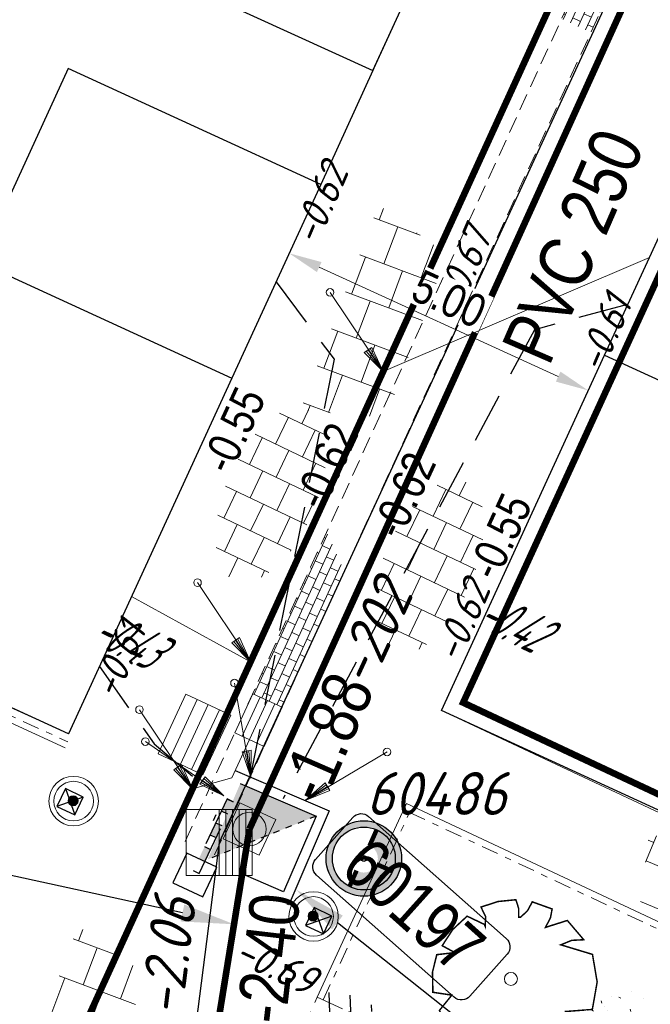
# Model space of a CAD drawing. Header units: metres. Extents: x 111546 to 149831, y 498798 to 507863.
# Tile 699 of 1056: x 112092 to 112102, y 501538 to 501553. Entities that reach past the tile are written whole.
import ezdxf
from ezdxf import colors
from ezdxf.entities.mleader import LeaderData, LeaderLine
from ezdxf.enums import TextEntityAlignment as Align
from ezdxf.math import Vec2, Vec3

# ---------------------------------------------------------------- set-up
doc = ezdxf.new("R2010")
doc.units = ezdxf.units.M
for name, pattern in [('ACAD_ISO11W100', [33, 12, -3, 12, -3, 0, -3]), ('DASHDOT', [25.4, 12.7, -6.35, 0, -6.35]), ('DASHED', [19.05, 12.7, -6.35]), ('HIDDENX2', [19.05, 12.7, -6.35]), ('JIS_02_0.7', [1.35, 0.75, -0.6]), ('RI-HWA', [7.4, 5, -2.4]), ('RI-VWA_HUISAANSLUITING', [6.1, 2.5, -1.8, 0, -1.8])]:
    doc.linetypes.add(name, pattern=pattern)
for name, color, linetype in [('0-bs-hoogte dorpel', 130, 'Continuous'), ('0-hoogte mv-bestaand', 253, 'Continuous'), ('0-hoogte mv-nieuw', 2, 'Continuous'), ('0-werkgrens', 210, 'FENCELINE1'), ('1-ontgraven teelaarde tbv aanbrengen cunet', 252, 'DASHED'), ('2-bs-Streng overstort  bobtot', 253, 'Continuous'), ('2-nw- bob-DWA', 20, 'Continuous'), ('2-nw-bob-HWA', 160, 'Continuous'), ('2-nw-diameter DWA', 20, 'Continuous'), ('2-nw-DWA inspectieput nr', 2, 'Continuous'), ('2-nw-inspectieput-OVS', 3, 'RI-VWA_HUISAANSLUITING'), ('2-nw-streng-DWA PVC', 131, 'DASHED'), ('2-nw-streng-HWA', 160, 'RI-HWA'), ('2-nw-tekst riool', 7, 'Continuous'), ('2-vw-DWA Put inspectie nummer', 54, 'Continuous'), ('2-vw-DWA-streng-PVC250-excl grondwerk', 41, 'RI-HWA-V'), ('2-vw-HWA-streng-PVC200-excl grondwerk', 41, 'RI-HWA-V'), ('2-vw-Put Overstort', 252, 'Continuous'), ('2-vw-Streng gemengd  bobtot', 54, 'Continuous'), ('3-nw-object-kunststof paal', 3, 'Continuous'), ('3-nw-object-uitneembare paal', 3, 'JIS_02_0.7'), ('3-vw-HV-304010-Opbreken tegels-opp', 150, 'AI-KADASTRAAL'), ('3-vw-object', 3, 'JIS_02_0.7'), ('6-OVL-nw-lichtmast D+E', 150, 'Continuous'), ('6-OVL-nw-lichtmast nr', 2, 'Continuous'), ('B01_HOOFDGEBOUW', 1, 'Continuous'), ('B07_TUSSENMUUR', 1, 'Continuous'), ('Q26_BOOM', 252, 'Continuous'), ('V03_KNTTEGELPAD', 252, 'Continuous')]:
    doc.layers.add(name, color=color, linetype=linetype)
for name, color, linetype, lineweight in [('0-kadastrale percelen', 253, 'AI-KADASTRAAL', 9), ('2-nw-inlaat-dwa 125', 10, 'Continuous', 15), ('2-nw-inlaat-hwa 125', 160, 'Continuous', 15), ('2-YY-huisaansluiting DWA 125mm', 10, 'HIDDENX2', 30), ('2-YY-kolkleiding HWA 125mm', 150, 'Continuous', 15), ('3-nw-arcering-molgoot', 7, 'Continuous', 5), ('3-nw-arcering-trottoir', 2, 'Continuous', 15), ('3-nw-band-ob 10x20', 7, 'Continuous', 13), ('3-nw-band-ob 10x20-achterkant', 7, 'DASHDOT', 13), ('3-nw-band-ob-12x25 achterkant band', 40, 'ACAD_ISO11W100', 13), ('3-nw-kolk-stratkolk', 7, 'Continuous', 13), ('3-nw-maatvoering', 181, 'Continuous', 15), ('3-nw-materiaalscheiding-', 7, 'DASHED', 13), ('3-nw-putrand-bestrating-dwa', 30, 'Continuous', 13), ('3-vw-kolk-straatkolk', 50, 'Continuous', 13), ('3-vw-object-betonnen paal', 13, 'Continuous', 13), ('3-vw-verharding', 3, 'Continuous', 15), ('4-nw-gazon', 7, 'Continuous', 5)]:
    doc.layers.add(name, color=color, linetype=linetype, lineweight=lineweight)
doc.layers.add('3-nw-menggranulaat', color=7, linetype='Continuous', lineweight=13, true_color=0xebebeb)
doc.styles.get("Standard").update_dxf_attribs({"font": 'isocp-ie.shx'})
doc.styles.add('veysel', font='isocp-ie.shx', dxfattribs={"height": 0.1})
doc.styles.add('Zaanstad', font='ARIALN.TTF')
doc.styles.add('Zaanstad 1-200 1.8mm', font='ARIALN.TTF', dxfattribs={"height": 0.36})
doc.styles.add('Zaanstad 1-200 2.0mm', font='ARIALN.TTF', dxfattribs={"height": 0.4})
doc.styles.add('Zaanstad 1-500 1.8mm', font='ARIALN.TTF', dxfattribs={"height": 0.9})
doc.styles.add('Zaanstad 1-500 2.0mm', font='ARIALN.TTF', dxfattribs={"height": 1})
doc.linetypes.add('AI-KADASTRAAL', pattern='A,5.5,-2,["K",Standard,S=1.8,R=0,X=0,Y=-0.9],-2,5.5,-2,[5,NLCS.SHX,S=0.75,R=0,X=0,Y=0],-2', length=19)
doc.linetypes.add('FENCELINE1', pattern='A,6.35,-2.54,[133,ltypeshp.shx,S=2.54,R=0,X=-2.54,Y=0],-2.54,25.4', length=36.83)
doc.linetypes.add('RI-HWA-V', pattern='A,2.5,[24,NLCS.SHX,S=1,R=0,X=0,Y=0],2.5,-1.8', length=6.8)
doc.dimstyles.new('1-250', dxfattribs={"dimscale": 0.25, "dimtxt": 2, "dimasz": 2, "dimexe": 1, "dimexo": 1, "dimgap": 0.5, "dimtad": 1, "dimzin": 0, "dimdsep": 46, "dimtxsty": 'Zaanstad', "dimcen": 0, "dimclrd": 256, "dimclre": 256, "dimclrt": 256, "dimadec": 0, "dimazin": 0, "dimtfac": 1, "dimtofl": 0, "dimtmove": 0, "dimatfit": 3, "dimfxl": 1, "dimtfill": 1, "dimtolj": 1, "dimtzin": 0, "dimlwd": -1, "dimlwe": -1, "dimarcsym": 0})
pattern_1 = [(294.51638, (112010.33835, 501946.37295), (-0.2375469, -0.6359021), [0.4, -0.56]), (294.51638, (112010.27896, 501946.21397), (-0.2375469, -0.6359021), [0.16, -0.8]), (294.51638, (112010.49732, 501946.31356), (-0.2375469, -0.6359021), [0.16, -0.8])]

# ---------------------------------------------------------------- blocks, each defined once
blk = doc.blocks.new('Q26')
at = {"linetype": 'Continuous', "lineweight": 20, "const_width": 0.0225}
blk.add_lwpolyline([(0.757, 0.516), (1.237, 0.371), (1.308, -0.046), (1.235, -0.463), (0.83, -0.494), (1.061, -0.711), (0.757, -1.022), (0.565, -0.971), (0.395, -0.867), (0.404, -1.032), (0.49, -1.198), (0.163, -1.271), (-0.015, -1.136), (-0.097, -0.929), (-0.141, -1.084), (-0.112, -1.255), (-0.489, -1.131), (-0.532, -0.774), (-0.668, -0.854), (-0.707, -0.996), (-0.927, -0.766), (-1.083, -0.479), (-0.894, -0.246), (-1.181, -0.203), (-1.187, 0.104), (-1.122, 0.367), (-0.847, 0.398), (-1.04, 0.503), (-0.879, 0.749), (-0.663, 0.95), (-0.402, 0.826), (-0.388, 0.795), (-0.382, 0.942), (-0.452, 1.088), (-0.194, 1.172), (0.076, 1.199), (0.118, 1.07), (0.119, 0.935), (0.148, 0.935), (0.252, 1.031), (0.325, 1.167), (0.626, 1.059), (0.6, 0.925), (0.525, 0.78), (0.856, 0.885), (1.105, 0.593), (0.924, 0.584)], close=True, dxfattribs=at)
at = {"linetype": 'Continuous', "lineweight": 20}
blk.add_circle((0.001, -0.001), 0.0983, dxfattribs=at)
blk = doc.blocks.new('PUTVOP')
at = {"layer": '2-vw-Put Overstort', "linetype": 'Continuous', "lineweight": 0, "flags": 128}
blk.add_lwpolyline([(0, 0), (0, 0.5), (-0.5, 0.5), (-0.5, -0.5), (0.5, -0.5), (0.5, 0.5), (0, 0.5), (0.1, 0.5), (0.1, -0.5), (0.2, -0.5), (0.2, 0.5), (0.3, 0.5), (0.3, -0.5), (0.4, -0.5), (0.4, 0.5), (0.5, 0.5), (0.5, -0.5), (0, -0.5), (0, 0)], dxfattribs=at)
at = {"layer": '2-vw-Put Overstort', "linetype": 'Continuous', "lineweight": 0}
blk.add_point((0, 0), dxfattribs=at)
blk = doc.blocks.new('*D339')
at = {"layer": '3-nw-maatvoering', "ltscale": 0.01, "transparency": 16777216}
for p, q in [((112096.159, 501549.128), (112096.098, 501548.995)), ((112096.657, 501549.014), (112100.277, 501547.354)), ((112100.688, 501547.051), (112100.627, 501546.918))]:
    blk.add_line(p, q, dxfattribs=at)
for points in [[(112096.692, 501549.089), (112096.622, 501548.938), (112096.202, 501549.222)], [(112100.312, 501547.43), (112100.242, 501547.278), (112100.731, 501547.145)]]:
    blk.add_solid(points, dxfattribs=at)
at = {"layer": 'Defpoints', "color": 0, "ltscale": 0.01, "transparency": 16777216}
for p in [(112096.263, 501549.355), (112100.792, 501547.278), (112100.731, 501547.145)]:
    blk.add_point(p, dxfattribs=at)
at = {"layer": '3-nw-maatvoering', "ltscale": 0.01, "transparency": 16777216, "insert": (112098.625, 501548.529), "char_height": 0.5, "attachment_point": 5, "rotation": 335.3675, "style": 'Zaanstad', "bg_fill": 3, "box_fill_scale": 1.1, "bg_fill_color": 9, "bg_fill_true_color": 13158600, "bg_fill_transparency": 0}
blk.add_mtext('\\A1;5.00', dxfattribs=at)
blk = doc.blocks.new('tgls')
at = {"linetype": 'Continuous'}
for p, q in [((-1.018, -0.663), (-1.018, 0.575)), ((-0.418, -0.668), (-0.418, 0.573)), ((0.182, -0.673), (0.182, 0.57)), ((0.782, -0.678), (0.782, 0.568)), ((-1.018, 0.329), (-1.552, 0.329)), ((0.182, 0.329), (-0.418, 0.329)), ((1.218, 0.329), (0.782, 0.329)), ((-1.618, 0.029), (-1.635, 0.029)), ((-1.618, -0.658), (-1.618, 0.09)), ((-0.418, 0.029), (-1.018, 0.029)), ((0.782, 0.029), (0.182, 0.029)), ((-1.018, -0.271), (-1.618, -0.271)), ((0.182, -0.271), (-0.418, -0.271)), ((1.382, -0.271), (0.782, -0.271)), ((1.382, -0.682), (1.382, -0.248)), ((-1.618, -0.571), (-1.803, -0.571)), ((-0.418, -0.571), (-1.018, -0.571)), ((0.782, -0.571), (0.182, -0.571)), ((1.473, -0.571), (1.382, -0.571))]:
    blk.add_line(p, q, dxfattribs=at)
blk = doc.blocks.new('straatkolk_M')
at = {"linetype": 'Continuous'}
for p, q in [((-0.404, 0.475), (-0.569, -0.255)), ((0.569, 0.255), (-0.404, 0.475)), ((0.569, 0.255), (0.404, -0.475)), ((0.404, -0.475), (-0.569, -0.255))]:
    blk.add_line(p, q, dxfattribs=at)
blk = doc.blocks.new('Bestaande straatkolk')
for points in [[(-0.499, 0.559), (0.499, 0.559)], [(-0.499, 0.374), (0.499, 0.374)], [(-0.499, 0.189), (0.499, 0.189)]]:
    blk.add_lwpolyline(points)
at = {"rotation": 12.74062106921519}
blk.add_blockref('straatkolk_M', (0, 0.374), dxfattribs=at)
blk = doc.blocks.new('3-neerklapbare paal')
for points in [[(0.05, -0.5), (-0.05, -0.5), (-0.05, -0.7), (0.05, -0.7)], [(0.05, -0.9), (-0.05, -0.9), (-0.05, -1.1), (0.05, -1.1)], [(0.05, -1.3), (-0.05, -1.3), (-0.05, -1.5), (0.05, -1.5)]]:
    blk.add_hatch(color=256).paths.add_polyline_path(points)
blk.add_lwpolyline([(-0.25, -0.5), (0.25, -0.5), (0.25, 0), (-0.25, 0)], close=True)
for points in [[(-0.05, -0.3), (-0.05, -1.5), (0.05, -1.5), (0.05, -0.3)], [(0.05, -0.3), (-0.05, -0.3)], [(0.053, -0.7), (-0.05, -0.7)], [(0.053, -0.9), (-0.05, -0.9)], [(0.053, -1.1), (-0.05, -1.1)], [(0.053, -1.1), (-0.05, -1.1)], [(0.053, -1.3), (-0.05, -1.3)], [(0.053, -1.5), (-0.05, -1.5)]]:
    blk.add_lwpolyline(points)
blk = doc.blocks.new('2-inlaat')
for p, q in [((-1.728, 2.693), (0, 0)), ((0, 0), (-0.357, 0.822))]:
    blk.add_line(p, q)
blk.add_lwpolyline([(-0.357, 0.822), (-0.618, 0.653), (0, 0), (-0.424, 0.781), (-0.552, 0.694), (0, 0), (-0.491, 0.739)])
blk.add_circle((-1.728, 2.693), 0.128)
blk = doc.blocks.new('2-inspectieput 100x100')
at = {"ltscale": 0.02}
h = blk.add_hatch(color=256, dxfattribs=at)
h.dxf.hatch_style = 1
h.paths.add_polyline_path([(0.5, 0.5), (-0.5, 0.5), (-0.5, -0.5)])
at = {"flags": 128}
for points in [[(-0.62, 0.62), (0.62, 0.62), (0.62, -0.62), (-0.62, -0.62)], [(-0.5, 0.5), (0.5, 0.5), (0.5, -0.5), (-0.5, -0.5)]]:
    blk.add_lwpolyline(points, close=True, dxfattribs=at)
at = {"ltscale": 0.02}
blk.add_lwpolyline([(0.5, 0.5), (-0.5, -0.5)], dxfattribs=at)
blk = doc.blocks.new('6-OVL-LM 3.5m fietspad')
at = {"linetype": 'ByBlock', "lineweight": -2}
h = blk.add_hatch(color=0, dxfattribs=at)
h.paths.add_polyline_path([(0, 0.42, 1), (0, -0.42, 1)])
h.paths.add_polyline_path([(0, -0.35, -1), (0, 0.35, -1)], flags=16)
h.paths.add_polyline_path([(0, -0.032, -1), (0, 0.032, -1)], flags=0)
h = blk.add_hatch(color=0, dxfattribs=at)
h.dxf.hatch_style = 1
h.paths.add_polyline_path([(0, 0.156, -0.031603), (0.02, 0.155), (0.02, 0.349, 0.014031), (0, 0.35, 0.414214), (-0.35, 0), (-0.156, 0, -0.414214)])
h.paths.add_polyline_path([(0, -0.35), (0, -0.156, -0.414214), (-0.156, 0), (-0.35, 0, 0.414214)])
at = {"color": 0, "linetype": 'ByBlock', "lineweight": -2, "const_width": 0.05}
for points in [[(0.02, 0.349), (0.02, 0.155)], [(-0.156, 0), (-0.35, 0)], [(0, -0.156), (0, -0.35)]]:
    blk.add_lwpolyline(points, dxfattribs=at)
at = {"color": 0, "linetype": 'ByBlock', "lineweight": -2}
for radius in [0.42, 0.35, 0.0315]:
    blk.add_circle((0, 0), radius, dxfattribs=at)
at = {"ltscale": 2.5, "style": 'Zaanstad 1-200 2.0mm', "flags": 1}
blk.add_attdef('STRAAT', (1.192, -1.016), '', height=0.4, dxfattribs=at)
at = {"layer": '6-OVL-nw-lichtmast nr', "ltscale": 0.05, "style": 'Zaanstad'}
blk.add_attdef('MAST', (1.228, 0.306), '', height=0.4, dxfattribs=at)
blk = doc.blocks.new('3-PAAL KUNSTSTOF')
for p, q in [((-0.3, 0.225), (0.2, -0.275)), ((0.2, 0.225), (-0.3, -0.275))]:
    blk.add_line(p, q)
at = {"flags": 128}
blk.add_lwpolyline([(-0.3, -0.275), (0.2, -0.275), (0.2, 0.225), (-0.3, 0.225)], close=True, dxfattribs=at)
blk = doc.blocks.new('putrand')
blk.add_lwpolyline([(-0.3, -0.3), (0.3, -0.3), (0.3, 0.3), (-0.3, 0.3)], close=True)
blk.add_circle((0, 0), 0.253)
blk = doc.blocks.new('3-betonnen paaltje')
at = {"ltscale": 0.3}
h = blk.add_hatch(color=256, dxfattribs=at)
edge = h.paths.add_edge_path()
edge.add_arc((0.0022, 0.0055), 0.05, 0, 360)
for centre, radius in [((0, 0), 0.25), ((0, 0), 0.2), ((0.0022, 0.0055), 0.05)]:
    blk.add_circle(centre, radius, dxfattribs=at)

msp = doc.modelspace()

# ---------------------------------------------------------------- hatches: boundary and pattern name
at = {"layer": '3-nw-arcering-molgoot', "ltscale": 0.01}
h = msp.add_hatch(dxfattribs=at)
h.set_pattern_fill('AVH-BSS_KEIFORMAAT_HALFST', color=256, scale=1.2, angle=90, pattern_type=2)
h.set_pattern_definition([(335.40523, (112111.90461, 501583.457), (0.16700946, 0.0621276), [0.126, -0.126]), (65.40523, (112111.90461, 501583.457), (-0.11456853, 0.05244093), [])])
h.paths.add_polyline_path([(112100.3307, 501552.7739), (112100.7743, 501552.5696), (112101.7151, 501554.6251), (112101.449, 501555.2211)])
h = msp.add_hatch(dxfattribs=at)
h.set_pattern_fill('AVH-BSS_KEIFORMAAT_HALFST', color=256, scale=1.2, angle=90, pattern_type=2)
h.set_pattern_definition([(335.40523, (112107.22502, 501573.23342), (0.16700946, 0.0621276), [0.126, -0.126]), (65.40523, (112107.22502, 501573.23342), (-0.11456853, 0.05244093), [])])
h.paths.add_polyline_path([(112095.6511, 501542.5503), (112096.0947, 501542.346), (112097.0355, 501544.4015), (112096.7694, 501544.9975)])
at = {"layer": '3-nw-arcering-trottoir'}
h = msp.add_hatch(dxfattribs=at)
h.set_pattern_fill('AVH-TEGEL_300X300_HALFST', color=256, scale=1.5, angle=404.48263, style=0, pattern_type=2)
h.set_pattern_definition([(64.50611248, (-284941.2196, 818953.96537), (-0.00940535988, 0.50302737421), [0.45, -0.45]), (154.50611248, (-284941.2196, 818953.96537), (-0.19368666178, -0.40618404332), [])])
edge = h.paths.add_edge_path()
edge.add_ellipse((112098.3125, 501544.4701), major_axis=(0.5517, 1.2939), ratio=0.488545, start_angle=0, end_angle=360)
at = {"layer": '3-nw-menggranulaat', "ltscale": 0.02}
h = msp.add_hatch(color=256, dxfattribs=at)
h.dxf.hatch_style = 1
edge = h.paths.add_edge_path()
edge.add_arc((112001.698, 501254.9293), 191.0978, 65.157628, 68.54918, ccw=False)
edge.add_arc((112051.5937, 501362.7078), 72.3301, 58.728744, 65.15638, ccw=False)
edge.add_arc((112051.9885, 501363.7727), 71.2153, 53.128423, 58.555518, ccw=False)
edge.add_arc((112109.7502, 501439.076), 23.7066, 230.65127, 256.57782)
edge.add_line((112104.2473, 501416.0169), (112103.2894, 501419.9684))
edge.add_arc((112112.977, 501444.7965), 26.6512, 237.88147, 248.68499, ccw=False)
edge.add_arc((112164.7613, 501522.5479), 120.0615, 234.033446, 236.678612, ccw=False)
edge.add_arc((112059.1446, 501375.1409), 61.2836, 55.054594, 58.728773)
edge.add_arc((112051.5933, 501362.7072), 75.8308, 58.728773, 65.156409)
edge.add_arc((112001.698, 501254.9293), 194.5978, 65.157628, 68.549965)
edge.add_arc((110702.9936, 497927.1044), 3766.8587, 68.6746807, 68.8977944)
edge.add_arc((112177.1944, 501730.1081), 311.9351, 242.796586, 247.770921, ccw=False)
edge.add_arc((112034.708, 501452.9589), 0.305, 164.6922, 247.8295, ccw=False)
edge.add_line((112034.4139, 501453.0394), (112034.5326, 501453.2655))
edge.add_line((112034.5326, 501453.2655), (112031.5168, 501454.8335))
edge.add_line((112031.5168, 501454.8335), (112031.0519, 501453.9907))
edge.add_arc((112030.7892, 501454.1356), 0.3, 231.13017, 331.11964, ccw=False)
edge.add_line((112030.6009, 501453.902), (112028.9217, 501455.2555))
edge.add_arc((112008.6918, 501427.6832), 34.1977, 53.73245, 61.20333)
edge.add_arc((112196.9704, 501771.6456), 357.9235, 232.750083, 241.314196, ccw=False)
edge.add_arc((111980.5292, 501486.9543), 0.3, 141.9463, 226.27403, ccw=False)
edge.add_line((111980.293, 501487.1392), (111980.4168, 501487.2974))
edge.add_line((111980.4168, 501487.2974), (111977.7245, 501489.3714))
edge.add_line((111977.7245, 501489.3714), (111977.5962, 501489.2129))
edge.add_arc((111977.3591, 501489.3967), 0.3, 231.9463, 322.22415, ccw=False)
edge.add_arc((112183.8463, 501755.0102), 336.7335, 231.040572, 232.138425, ccw=False)
edge.add_arc((112182.5932, 501757.506), 337.8959, 220.566267, 231.471905, ccw=False)
edge.add_line((111925.9091, 501537.7631), (111924.814, 501538.9138))
edge.add_line((111924.814, 501538.9138), (111924.2688, 501539.4794))
edge.add_line((111924.2688, 501539.4794), (111923.5727, 501540.1514))
edge.add_line((111923.5727, 501540.1514), (111923.062, 501540.6079))
edge.add_line((111923.062, 501540.6079), (111921.6684, 501541.8303))
edge.add_line((111921.6684, 501541.8303), (111920.9772, 501542.4758))
edge.add_line((111920.9772, 501542.4758), (111919.1418, 501544.1465))
edge.add_line((111919.1418, 501544.1465), (111913.4894, 501549.4428))
edge.add_line((111913.4894, 501549.4428), (111910.022, 501552.7518))
edge.add_arc((111923.8992, 501567.7123), 20.4057, 215.1917, 227.15117, ccw=False)
edge.add_line((111907.2231, 501555.9522), (111906.5301, 501556.9348))
edge.add_line((111906.5301, 501556.9348), (111901.6864, 501564.2844))
edge.add_arc((111902.3519, 501564.7283), 0.8, 131.72399, 213.70598, ccw=False)
edge.add_line((111901.8195, 501565.3254), (111902.7886, 501566.1896))
edge.add_line((111902.7886, 501566.1896), (111900.5994, 501568.6589))
edge.add_line((111900.5994, 501568.6589), (111900.1549, 501568.2625))
edge.add_arc((111899.6225, 501568.8596), 0.8, 216.71707, 311.72399, ccw=False)
edge.add_line((111898.9812, 501568.3813), (111897.54, 501570.3136))
edge.add_arc((111772.2737, 501477.014), 156.1937, 36.679082, 48.164313)
edge.add_line((111876.4543, 501593.3878), (111874.8319, 501591.4998))
edge.add_arc((111771.4048, 501476.2953), 154.8201, 36.700144, 48.083473, ccw=False)
edge.add_line((111895.5355, 501568.8199), (111898.8593, 501564.0338))
edge.add_line((111898.8593, 501564.0338), (111905.3584, 501554.1339))
edge.add_line((111905.3584, 501554.1339), (111906.9046, 501552.4156))
edge.add_line((111906.9046, 501552.4156), (111913.78, 501545.912))
edge.add_arc((111912.8891, 501544.9653), 1.3, -43.26018, 46.73982, ccw=False)
edge.add_line((111913.8359, 501544.0744), (111913.7325, 501543.9646))
edge.add_line((111913.7325, 501543.9646), (111915.8445, 501541.9772))
edge.add_line((111915.8445, 501541.9772), (111915.9441, 501542.0831))
edge.add_arc((111916.8908, 501541.1922), 1.3, 47.69038, 136.73982, ccw=False)
edge.add_line((111917.7659, 501542.1535), (111919.3503, 501540.7113))
edge.add_line((111919.3503, 501540.7113), (111920.0576, 501540.0508))
edge.add_line((111920.0576, 501540.0508), (111921.471, 501538.811))
edge.add_line((111921.471, 501538.811), (111921.9389, 501538.3928))
edge.add_line((111921.9389, 501538.3928), (111922.5707, 501537.7827))
edge.add_line((111922.5707, 501537.7827), (111923.0807, 501537.2536))
edge.add_line((111923.0807, 501537.2536), (111924.129, 501536.1523))
edge.add_arc((112182.606, 501757.5182), 340.3135, 220.57754, 231.46588)
edge.add_arc((112197.293, 501772.0462), 360.8357, 231.07875, 241.303034)
edge.add_arc((112007.7091, 501426.1344), 33.6227, 49.73343, 60.96455, ccw=False)
edge.add_arc((112028.8645, 501451.2589), 0.7839, -83.36949, 42.65398, ccw=False)
edge.add_line((112028.955, 501450.4803), (112031.5441, 501448.28))
edge.add_line((112031.5441, 501448.28), (112031.8857, 501448.6756))
edge.add_arc((112033.171, 501447.5628), 1.7, 62.97169, 139.11462, ccw=False)
edge.add_arc((112177.1547, 501730.0166), 315.3354, 242.989412, 247.77186)
edge.add_arc((110974.1351, 498626.0188), 3013.6949, 68.6444967, 68.9242664, ccw=False)
edge = h.paths.add_edge_path()
edge.add_line((112111.9121, 501441.0392), (112112.1191, 501440.9125))
edge.add_line((112112.1191, 501440.9125), (112110.4333, 501438.1575))
edge.add_line((112110.4333, 501438.1575), (112110.375, 501438.2061))
edge.add_arc((112108.6256, 501435.7054), 3.0518, 55.02503, 92.90173)
edge.add_arc((112109.2258, 501423.8652), 14.9073, 92.90173, 99.23873)
edge.add_arc((112100.3974, 501478.1406), 40.0815, 269.48073, 279.23873, ccw=False)
edge.add_arc((112100.3155, 501469.1003), 31.0408, 252.56044, 269.48073, ccw=False)
edge.add_arc((112170.1164, 501691.2975), 263.9437, 245.240897, 252.560441, ccw=False)
edge.add_line((112059.5757, 501451.6164), (112050.7963, 501455.6654))
edge.add_line((112050.7963, 501455.6654), (112047.4499, 501457.2685))
edge.add_arc((112190.023, 501757.5748), 332.4319, 243.111802, 244.603553, ccw=False)
edge.add_arc((112039.3202, 501460.3675), 0.8, 63.2445, 152.48679)
edge.add_line((112038.6106, 501460.7371), (112037.8612, 501459.2982))
edge.add_line((112037.8612, 501459.2982), (112034.9344, 501460.8226))
edge.add_line((112034.9344, 501460.8226), (112035.6742, 501462.2431))
edge.add_arc((112034.9647, 501462.6126), 0.8, 332.48762, 420.59381)
edge.add_arc((112275.291, 501908.2182), 505.4817, 235.788916, 241.662589, ccw=False)
edge.add_line((111991.0872, 501490.1991), (111991.0604, 501489.3846))
edge.add_line((111991.0604, 501489.3846), (111990.3902, 501488.4659))
edge.add_line((111990.3902, 501488.4659), (111990.2041, 501488.6082))
edge.add_line((111990.2041, 501488.6082), (111990.0793, 501488.4452))
edge.add_line((111990.0793, 501488.4452), (111977.7692, 501497.8639))
edge.add_line((111977.7692, 501497.8639), (111977.565, 501498.0276))
edge.add_line((111977.565, 501498.0276), (111978.095, 501498.6415))
edge.add_line((111978.095, 501498.6415), (111979.39, 501499.3726))
edge.add_arc((111997.1799, 501521.5675), 28.4446, 224.07846, 231.28689, ccw=False)
edge.add_arc((112011.2297, 501537.5601), 49.6925, 220.73376, 226.05653, ccw=False)
edge.add_arc((112004.0606, 501531.3864), 40.2315, 216.40767, 220.73376, ccw=False)
edge.add_arc((111935.6825, 501480.9596), 44.7298, 36.40767, 46.82882)
edge.add_line((111966.2858, 501513.5816), (111959.0785, 501520.3429))
edge.add_arc((111919.1455, 501479.1951), 57.3392, 45.858344, 48.741754)
edge.add_arc((111890.7668, 501446.8448), 100.3729, 48.741754, 56.755786)
edge.add_arc((111976.1671, 501575.8307), 54.3253, 222.88148, 236.00412, ccw=False)
edge.add_arc((112182.606, 501757.5182), 329.3135, 218.703715, 221.603545, ccw=False)
edge.add_line((111925.6131, 501551.6007), (111920.7591, 501557.616))
edge.add_arc((111461.8769, 501177.7845), 595.6885, 39.6156525, 41.2763376)
edge.add_arc((111908.9574, 501570.2273), 0.8, 41.27634, 131.66159)
edge.add_line((111908.4257, 501570.825), (111908.1369, 501570.568))
edge.add_line((111908.1369, 501570.568), (111905.8768, 501573.1081))
edge.add_line((111905.8768, 501573.1081), (111906.175, 501573.3734))
edge.add_arc((111905.6432, 501573.9711), 0.8, 311.66159, 401.75791)
edge.add_arc((111461.8769, 501177.7845), 595.6885, 41.757908, 42.8449809)
edge.add_line((111898.6335, 501582.8629), (111897.607, 501581.9109))
edge.add_line((111897.607, 501581.9109), (111894.0227, 501585.7427))
edge.add_line((111894.0227, 501585.7427), (111895.0401, 501586.7032))
edge.add_arc((111980.691, 501669.1707), 118.899, 222.95778, 223.915217, ccw=False)
edge.add_arc((112803.4011, 502423.9206), 1235.3633, 220.7094983, 222.5739803, ccw=False)
edge.add_line((111866.9632, 501618.1869), (111868.8255, 501619.8336))
edge.add_arc((112774.578, 502398.8635), 1194.6862, 220.6985415, 222.6242771)
edge.add_arc((111460.9003, 501176.9176), 599.4937, 39.6184709, 43.5335799, ccw=False)
edge.add_line((111922.6949, 501559.1981), (111927.5614, 501553.1673))
edge.add_arc((112098.3634, 501688.0234), 217.6223, 218.292712, 220.747944)
edge.add_line((111933.4953, 501545.9742), (111937.5449, 501541.2959))
edge.add_arc((111972.5269, 501571.5771), 46.2676, 220.8802, 236.75579)
edge.add_arc((111890.7668, 501446.8448), 102.8729, 48.741754, 56.755786, ccw=False)
edge.add_arc((111919.1455, 501479.1951), 59.8392, 45.878833, 48.741754, ccw=False)
edge.add_line((111960.8042, 501522.1518), (111967.9962, 501515.4049))
edge.add_arc((111935.6825, 501480.9596), 47.2298, 36.40767, 46.82882, ccw=False)
edge.add_arc((112004.0606, 501531.3864), 37.7315, 216.40767, 220.73376)
edge.add_arc((112011.2297, 501537.5601), 47.1925, 220.73376, 226.10946)
edge.add_arc((111997.1799, 501521.5675), 25.9446, 223.98411, 233.56858)
edge.add_line((111981.7724, 501500.6933), (111991.3844, 501493.8705))
edge.add_arc((112275.291, 501908.2182), 502.2817, 235.581477, 241.662589)
edge.add_line((112036.8764, 501466.1261), (112048.8348, 501460.1532))
edge.add_line((112048.8348, 501460.1532), (112052.1577, 501458.5615))
edge.add_line((112052.1577, 501458.5615), (112060.9159, 501454.5222))
edge.add_arc((112170.1164, 501691.2975), 260.7437, 245.240897, 252.560441)
edge.add_arc((112100.3155, 501469.1003), 27.8408, 252.56044, 257.84744)
edge.add_line((112094.4546, 501441.8834), (112094.9128, 501441.7597))
edge.add_arc((112099.9286, 501461.9459), 20.8, 256.04601, 272.71497)
edge.add_line((112100.9139, 501441.1693), (112103.5978, 501441.3677))
at = {"layer": '3-vw-HV-304010-Opbreken tegels-opp', "ltscale": 0.01}
h = msp.add_hatch(dxfattribs=at)
h.set_pattern_fill('GOST_GLASS', color=256, scale=0.08)
h.set_pattern_definition(pattern_1)
h.paths.add_polyline_path([(112098.7563, 501543.6423), (112099.9171, 501542.939), (112100.6465, 501543.5383), (112099.4856, 501544.2416)], flags=9)
h = msp.add_hatch(dxfattribs=at)
h.set_pattern_fill('GOST_GLASS', color=256, scale=0.08)
h.set_pattern_definition(pattern_1)
h.paths.add_polyline_path([(112092.9095, 501543.3696), (112094.0624, 501542.6714), (112094.785, 501543.2652), (112093.6321, 501543.9634)], flags=9)

# ---------------------------------------------------------------- linework, layer by layer
at = {"layer": '0-kadastrale percelen', "ltscale": 0.25}
msp.add_lwpolyline([(112108.85, 501576.767), (112088.373, 501586.209), (112072.307, 501551.28), (112092.859, 501541.941)], close=True, dxfattribs=at)
msp.add_lwpolyline([(112134.86, 501567.522), (112126.243, 501571.728), (112114.503, 501577.18), (112098.507, 501542.294), (112119.357, 501532.51)], dxfattribs=at)
at = {"layer": '2-nw-DWA inspectieput nr', "elevation": 0.6224, "flags": 128}
msp.add_lwpolyline([(112096.6022, 501540.0403), (112097.1656, 501540.676, -0.4142136), (112097.4054, 501540.6905), (112099.4896, 501538.8435, -0.4142136), (112099.5041, 501538.6037), (112098.9406, 501537.9679, -0.4142136), (112098.7008, 501537.9535), (112096.6166, 501539.8004, -0.4142136)], format="xyb", close=True, dxfattribs=at)
at = {"layer": '2-nw-streng-DWA PVC', "ltscale": 0.1, "const_width": 0.1}
msp.add_lwpolyline([(112102.9179, 501556.6077), (112095.5999, 501540.5001)], dxfattribs=at)
at = {"layer": '2-nw-streng-HWA', "ltscale": 0.25, "const_width": 0.1}
for points in [[(112090.0187, 501530.7794), (112110.1768, 501574.9064)], [(112095.5999, 501540.5001), (112093.7026, 501528.7902)]]:
    msp.add_lwpolyline(points, dxfattribs=at)
at = {"layer": '2-vw-DWA-streng-PVC250-excl grondwerk', "ltscale": 0.2, "elevation": 0.35, "flags": 128}
msp.add_lwpolyline([(112112.612, 501578.159), (112095.143, 501540.297)], dxfattribs=at)
at = {"layer": '2-vw-HWA-streng-PVC200-excl grondwerk', "ltscale": 0.2, "flags": 128}
msp.add_lwpolyline([(112095.143, 501540.297), (112093.705, 501529.089)], dxfattribs=at)
at = {"layer": '2-YY-huisaansluiting DWA 125mm', "ltscale": 0.06}
msp.add_lwpolyline([(112093.3262, 501542.9599), (112094.1546, 501541.7907), (112095.0429, 501541.0446)], dxfattribs=at)
at = {"layer": '2-YY-kolkleiding HWA 125mm', "ltscale": 0.06}
msp.add_lwpolyline([(112093.8134, 501544.0225), (112095.6161, 501543.0324)], dxfattribs=at)
at = {"layer": '2-YY-kolkleiding HWA 125mm', "ltscale": 0.06, "elevation": 0}
msp.add_lwpolyline([(112095.6003, 501541.8543), (112095.3339, 501541.2762), (112094.7369, 501541.1078)], dxfattribs=at)
at = {"layer": '3-nw-band-ob 10x20'}
for points in [[(112072.8924, 501550.9022), (112092.8079, 501541.7282)], [(112096.6268, 501537.9542), (112097.9772, 501540.8857)], [(112097.9772, 501540.8857), (112107.9436, 501536.2089)]]:
    msp.add_lwpolyline(points, dxfattribs=at)
at = {"layer": '3-nw-band-ob 10x20-achterkant', "ltscale": 0.02}
for points in [[(112072.8434, 501551.0349), (112092.8498, 501541.819)], [(112096.7176, 501537.9124), (112098.0259, 501540.7524)], [(112098.0259, 501540.7524), (112107.9011, 501536.1183)]]:
    msp.add_lwpolyline(points, dxfattribs=at)
at = {"layer": '3-nw-band-ob-12x25 achterkant band', "ltscale": 0.035}
msp.add_lwpolyline([(112096.6268, 501537.9542), (112107.8439, 501532.7871)], dxfattribs=at)
at = {"layer": '3-nw-materiaalscheiding-', "ltscale": 0.025}
msp.add_lwpolyline([(112094.5976, 501533.5491), (112096.6268, 501537.9542)], dxfattribs=at)
at = {"layer": 'B01_HOOFDGEBOUW'}
for p, q in [((112097.471, 501551.989), (112098.263, 501553.719)), ((112097.471, 501551.989), (112096.681, 501550.263)), ((112091.506, 501549.086), (112095.331, 501547.332))]:
    msp.add_line(p, q, dxfattribs=at)
for points in [[(112096.681, 501550.263), (112092.852, 501552.02), (112091.506, 501549.086)], [(112095.331, 501547.332), (112092.859, 501541.941), (112084.956, 501545.567), (112086.339, 501548.582), (112084.1, 501549.609), (112084.967, 501551.497)], [(112110.898, 501542.523), (112110.034, 501540.641), (112107.806, 501541.664), (112106.426, 501538.659), (112098.507, 501542.294), (112100.981, 501547.681), (112104.816, 501545.92)]]:
    msp.add_lwpolyline(points, dxfattribs=at)
at = {"layer": 'B07_TUSSENMUUR'}
msp.add_line((112085.733, 501557.35), (112097.471, 501551.989), dxfattribs=at)
at = {"layer": 'V03_KNTTEGELPAD'}
for p, q in [((112100.981, 501547.681), (112102.34, 501550.639)), ((112096.681, 501550.263), (112095.331, 501547.332))]:
    msp.add_line(p, q, dxfattribs=at)

# ---------------------------------------------------------------- block references
at = {"layer": '2-nw-inlaat-dwa 125', "zscale": 0.4513648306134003}
for p, xscale, yscale, rotation in [((112095.6205, 501541.2879), -0.4513648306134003, 0.4513648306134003, 42.54872788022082), ((112095.2125, 501541.0043), -0.4513648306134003, 0.4513648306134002, 88.0781982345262), ((112096.4419, 501540.9341), 0.4513648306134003, 0.4513648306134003, 267.8719140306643)]:
    msp.add_blockref('2-inlaat', p, dxfattribs=dict(at, xscale=xscale, yscale=yscale, rotation=rotation))
at = {"layer": '2-nw-inlaat-hwa 125', "xscale": 0.4513648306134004, "yscale": 0.4513648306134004, "zscale": 0.4513648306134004, "rotation": 1.104539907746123}
for p in [(112095.6161, 501543.0324, 0), (112094.7369, 501541.1078, 0)]:
    msp.add_blockref('2-inlaat', p, dxfattribs=at)
at = {"layer": '2-vw-Put Overstort'}
msp.add_blockref('PUTVOP', (112095.143, 501540.297), dxfattribs=at)
at = {"layer": '3-nw-kolk-stratkolk', "xscale": 0.6549999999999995, "yscale": 0.6549999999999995, "zscale": 0.6549999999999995, "rotation": 245.2643200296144}
msp.add_blockref('Bestaande straatkolk', (112095.5144, 501542.2536), dxfattribs=at)
at = {"layer": '3-nw-object-kunststof paal', "xscale": 0.6000000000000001, "yscale": 0.6000000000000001, "zscale": 0.6000000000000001, "rotation": 334.4823217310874}
msp.add_blockref('3-PAAL KUNSTSTOF', (112092.9151, 501540.9149), dxfattribs=at)
at = {"layer": '3-nw-object-uitneembare paal', "rotation": 154.723482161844}
msp.add_blockref('3-neerklapbare paal', (112094.6655, 501539.5779), dxfattribs=at)
at = {"layer": '3-nw-putrand-bestrating-dwa', "zscale": 1.528603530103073, "rotation": 155.2639705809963}
msp.add_blockref('putrand', (112095.5999, 501540.5001), dxfattribs=at)
at = {"layer": '3-vw-kolk-straatkolk', "rotation": 245.0449494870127}
msp.add_blockref('Bestaande straatkolk', (112094.4266, 501542.0909), dxfattribs=at)
at = {"layer": '3-vw-object', "rotation": 154.723482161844}
msp.add_blockref('3-neerklapbare paal', (112094.6655, 501539.5779), dxfattribs=at)
at = {"layer": '3-vw-object-betonnen paal', "xscale": 1.500000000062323, "yscale": 1.500000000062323, "zscale": 1.500000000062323, "rotation": 75.86515164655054}
msp.add_blockref('3-betonnen paaltje', (112092.9358, 501540.9229), dxfattribs=at)
at = {"layer": '3-vw-verharding'}
for p, rotation in [((112102.7739, 501539.2306), 156.9733082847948), ((112092.9802, 501537.0911), 249.5460587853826)]:
    msp.add_blockref('tgls', p, dxfattribs=dict(at, rotation=rotation))
at = {"layer": 'Q26_BOOM'}
msp.add_blockref('Q26', (112099.56, 501538.23), dxfattribs=at)

# ---------------------------------------------------------------- texts
at = {"layer": '0-bs-hoogte dorpel', "oblique": 25, "width": 0.6}
for s, p in [('-0.42', (112099.4329, 501543.3697)), ('-0.43', (112093.602, 501543.1159))]:
    msp.add_text(s, height=0.6, rotation=334.4108, dxfattribs=at).set_placement(p, align=Align.CENTER)
at = {"layer": '0-hoogte mv-bestaand', "style": 'veysel', "oblique": 15}
for s, rotation, p in [('-0.62', 67, (112096.8699, 501549.8845)), ('-0.67', 67, (112099.0415, 501548.9091)), ('-0.61', 67, (112101.1771, 501547.9197)), ('-0.62', 67, (112099.0215, 501543.5608)), ('-0.61', 67, (112093.8194, 501542.9777)), ('-0.69', 335, (112095.9091, 501538.2351))]:
    msp.add_text(s, height=0.45, rotation=rotation, dxfattribs=at).set_placement(p, align=Align.CENTER)
at = {"layer": '0-hoogte mv-nieuw', "style": 'Zaanstad 1-200 1.8mm'}
for s, p in [('-0.55', (112095.3573, 501546.5456)), ('-0.62', (112096.7619, 501546.0019)), ('-0.62', (112097.9397, 501545.5599)), ('-0.55', (112099.3941, 501544.9349))]:
    msp.add_text(s, height=0.5, rotation=65.27388, dxfattribs=at).set_placement(p, align=Align.MIDDLE_CENTER)
at = {"layer": '2-bs-Streng overstort  bobtot', "oblique": 15}
msp.add_text('-2.06', height=0.65, rotation=82.68883, dxfattribs=at).set_placement((112094.7646, 501537.6165), align=Align.BOTTOM_LEFT)
at = {"layer": '2-nw- bob-DWA', "style": 'Zaanstad 1-500 1.8mm'}
msp.add_text('-1.88', height=0.75, rotation=66.41661, dxfattribs=at).set_placement((112096.8177, 501542.9361, 0.35), align=Align.TOP_RIGHT)
at = {"layer": '2-vw-DWA Put inspectie nummer', "oblique": 15}
msp.add_text('60486', height=0.65, dxfattribs=at).set_placement((112097.3691, 501540.518), align=Align.BOTTOM_LEFT)
at = {"layer": '2-vw-Streng gemengd  bobtot', "oblique": 15}
msp.add_text('-202', height=0.65, rotation=65.23206, dxfattribs=at).set_placement((112097.6036, 501542.5262), align=Align.BOTTOM_LEFT)

# ---------------------------------------------------------------- next in the draw order: texts
at = {"layer": '2-nw-DWA inspectieput nr', "ltscale": 0.05, "insert": (112098.0888, 501539.34), "char_height": 0.75, "width": 0.574682, "attachment_point": 5, "rotation": 318.07872, "style": 'Zaanstad 1-200 1.8mm', "bg_fill": 3, "box_fill_scale": 1.1, "bg_fill_color": 9, "bg_fill_true_color": 13158600, "bg_fill_transparency": 0}
msp.add_mtext('\\A1;60197', dxfattribs=at)

# ---------------------------------------------------------------- next in the draw order: dimensions: what is measured, and where the dimension line sits
at = {"layer": '3-nw-maatvoering', "ltscale": 0.01}
dim = msp.add_aligned_dim(p1=(112096.2633, 501549.3551), p2=(112100.7925, 501547.2784), distance=-0.1463, text='5.00', dimstyle='1-250', dxfattribs=at)
dim.commit()
dim.dimension.update_dxf_attribs({"geometry": '*D339', "text_midpoint": (112098.6254, 501548.5294)})

# ---------------------------------------------------------------- next in the draw order: hatches: boundary and pattern name
at = {"layer": '3-nw-arcering-trottoir'}
h = msp.add_hatch(dxfattribs=at)
h.set_pattern_fill('AVH-TEGEL_300X300_HALFST', color=256, scale=1.5, angle=404.48263, style=0, pattern_type=2)
h.set_pattern_definition([(64.50611248, (-284943.6063, 818955.05783), (-0.00940535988, 0.50302737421), [0.45, -0.45]), (154.50611248, (-284943.6063, 818955.05783), (-0.19368666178, -0.40618404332), [])])
edge = h.paths.add_edge_path()
edge.add_ellipse((112095.9258, 501545.5626), major_axis=(0.5517, 1.2939), ratio=0.488545, start_angle=0, end_angle=360)

# ---------------------------------------------------------------- next in the draw order: linework, layer by layer
at = {"layer": '2-YY-huisaansluiting DWA 125mm', "ltscale": 0.06}
for points in [[(112096.0041, 501548.7905), (112096.8808, 501547.6184), (112095.5899, 501541.1789)], [(112101.328, 501548.4464), (112099.9171, 501548.065), (112096.1096, 501540.9589)]]:
    msp.add_lwpolyline(points, dxfattribs=at)
at = {"layer": '2-YY-kolkleiding HWA 125mm', "ltscale": 0.06}
msp.add_lwpolyline([(112101.6605, 501549.16), (112097.6247, 501547.4293)], dxfattribs=at)
at = {"layer": '3-nw-materiaalscheiding-', "ltscale": 0.02}
for points in [[(112110.4286, 501574.8388), (112094.5722, 501540.1971)], [(112110.8741, 501574.6349), (112095.0177, 501539.9932)]]:
    msp.add_lwpolyline(points, dxfattribs=at)

# ---------------------------------------------------------------- next in the draw order: block references
at = {"layer": '2-nw-inlaat-hwa 125', "xscale": 0.4513648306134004, "yscale": 0.4513648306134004, "zscale": 0.4513648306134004, "rotation": 1.104539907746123}
msp.add_blockref('2-inlaat', (112097.6247, 501547.4293, 0), dxfattribs=at)
at = {"layer": '3-vw-verharding', "rotation": 249.5460587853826}
msp.add_blockref('tgls', (112097.5362, 501548.0125), dxfattribs=at)

# ---------------------------------------------------------------- next in the draw order: texts
at = {"layer": '2-nw-diameter DWA', "style": 'Zaanstad 1-500 2.0mm'}
msp.add_text('PVC 250', height=0.8, rotation=66.5293, dxfattribs=at).set_placement((112101.0884, 501549.0809), align=Align.BOTTOM_CENTER)

# ---------------------------------------------------------------- next in the draw order: leaders
at = {"layer": '2-nw-tekst riool'}
ml = msp.add_multileader_mtext('Standard', dxfattribs=at)
ml.set_content('overstortput\\Pdrempelhoogte -1.47\\Pdrempelbreedte 1.20m', color=256, style='Zaanstad')
ml.set_leader_properties()
ml.build(insert=Vec2(0, 0))
ml.multileader.update_dxf_attribs({"has_text_frame": 1, "text_left_attachment_type": 6, "text_right_attachment_type": 5, "dogleg_length": 0.36, "arrow_head_size": 0.8, "scale": 0.5})
ctx = ml.context
ctx.base_point, ctx.scale, ctx.char_height, ctx.arrow_head_size, ctx.landing_gap_size, ctx.plane_origin, ctx.plane_x_axis, ctx.plane_y_axis = Vec3(112099.9154, 501536.6761), 0.5, 0.75, 0.8, 0.2, Vec3(112118.9718, 501518.6885), Vec3(0.7213931, -0.6925258), Vec3(0.6925258, 0.7213931)
ctx.left_attachment, ctx.right_attachment = 6, 5
notes = []
notes.append((ctx, [(0, (1, 1, 0), (112099.6557, 501536.9254), (0.7213931, -0.6925258), 0.36, [(0, [(112096.3068, 501539.583)], 0, [])])]))
ctx.mtext.insert, ctx.mtext.text_direction, ctx.mtext.rotation, ctx.mtext.flow_direction = Vec3(112100.7233, 501537.2288), Vec3(0.7213931, -0.6925258), 5.5182008, 5
ctx.mtext.has_bg_fill, ctx.mtext.bg_color, ctx.mtext.bg_scale_factor, ctx.mtext.bg_transparency, ctx.mtext.use_window_bg_color = 1, -1027028792, 1.5, 0, 1
for ctx, leaders in notes:
    for number, flags, end, landing, length, lines in leaders:
        leader = LeaderData()
        leader.index, (leader.has_last_leader_line, leader.has_dogleg_vector, leader.attachment_direction) = number, flags
        leader.last_leader_point, leader.dogleg_vector, leader.dogleg_length = Vec3(end), Vec3(landing), length
        for number, points, colour, breaks in lines:
            line = LeaderLine()
            line.index, line.vertices, line.color, line.breaks = number, Vec3.list(points), colors.encode_raw_color(colour), breaks
            leader.lines.append(line)
        ctx.leaders.append(leader)

# ---------------------------------------------------------------- next in the draw order: hatches: boundary and pattern name
at = {"layer": '1-ontgraven teelaarde tbv aanbrengen cunet', "ltscale": 10}
h = msp.add_hatch(dxfattribs=at)
h.set_pattern_fill('ANSI33', color=256, scale=0.1, angle=90)
h.set_pattern_definition([(92.4144, (112041.5438, 501559.8466), (-0.6344363, -0.02675), []), (92.4144, (112041.8477, 501560.1772), (-0.6344363, -0.02675), [0.3175, -0.15875])])
h.paths.add_polyline_path([(112096.44, 501537.48), (112096.7233, 501538.1636), (112108.2466, 501532.9472), (112107.881, 501532.2044), (112104.5339, 501533.7478), (112096.4387, 501537.4773)])
at = {"layer": '4-nw-gazon', "ltscale": 0.1}
h = msp.add_hatch(dxfattribs=at)
h.set_pattern_fill('AGR-GRAS_GAZON', color=256, scale=0.25, angle=-218.21573, pattern_type=2)
h.set_pattern_definition([(136.69864, (111991.52125, 501504.4875), (-0.4729937, -0.0925503), [0, -0.38, 0, -0.425, 0, -0.40625]), (106.69864, (111991.52125, 501504.4875), (-0.7671915, 0.3239688), [0, -0.205, 0, -0.3425, 0, -0.13125]), (66.69864, (111991.5704, 501504.18397), (-0.1258516, 0.7682974), [0, -0.125, 0, -0.45, 0, -0.5875]), (56.69864, (111991.5704, 501504.184), (-0.3367354, 0.706791), [0, -0.0625, 0, -0.295, 0, -0.3375]), (150.19864, (111990.6825, 501503.7084), (-0.4136929, -0.1946571), [0.0375, -0.523875]), (109.19864, (111992.563, 501504.01294), (-0.4399245, 0.1244974), [0.0375, -0.523875])])
edge = h.paths.add_edge_path()
edge.add_ellipse((112102.6345, 501536.686), major_axis=(-1.937, 1.2338), ratio=0.3346445, start_angle=0, end_angle=360)

# ---------------------------------------------------------------- next in the draw order: linework, layer by layer
at = {"layer": '0-werkgrens', "ltscale": 0.1, "const_width": 0.1}
msp.add_lwpolyline([(112118.8894, 501574.8673), (112114.6255, 501576.8474), (112098.8375, 501542.4151), (112119.4632, 501532.7363)], dxfattribs=at)

# ---------------------------------------------------------------- next in the draw order: block references
at = {"layer": '2-nw-inspectieput-OVS', "xscale": 1.25, "yscale": 1.25, "zscale": 1.25, "rotation": 336.8041496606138}
msp.add_blockref('2-inspectieput 100x100', (112095.7889, 501540.369), dxfattribs=at)
at = {"layer": '3-nw-object-kunststof paal', "xscale": 0.6000000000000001, "yscale": 0.6000000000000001, "zscale": 0.6000000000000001, "rotation": 334.4823217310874}
msp.add_blockref('3-PAAL KUNSTSTOF', (112096.6832, 501539.1111), dxfattribs=at)
at = {"layer": '3-vw-object-betonnen paal', "xscale": 1.500000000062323, "yscale": 1.500000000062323, "zscale": 1.500000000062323, "rotation": 75.86515164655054}
msp.add_blockref('3-betonnen paaltje', (112096.5714, 501539.1756), dxfattribs=at)
at = {"layer": '6-OVL-nw-lichtmast D+E', "xscale": 1.361566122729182, "yscale": 1.361566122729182, "zscale": 1.361566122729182, "rotation": 156.0296099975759}
msp.add_blockref('6-OVL-LM 3.5m fietspad', (112097.3334, 501540.0531), dxfattribs=at)

# ---------------------------------------------------------------- next in the draw order: leaders
at = {"layer": '2-nw-tekst riool'}
ml = msp.add_multileader_mtext('Standard', dxfattribs=at)
ml.set_content('Flexibele aansluiting', color=256, style='Zaanstad')
ml.set_leader_properties()
ml.build(insert=Vec2(0, 0))
ml.multileader.update_dxf_attribs({"has_text_frame": 1, "text_left_attachment_type": 6, "text_right_attachment_type": 5, "dogleg_length": 0.36, "arrow_head_size": 0.8, "scale": 0.5})
ctx = ml.context
ctx.base_point, ctx.scale, ctx.char_height, ctx.arrow_head_size, ctx.landing_gap_size, ctx.plane_origin, ctx.plane_x_axis, ctx.plane_y_axis = Vec3(112084.813, 501545.867), 0.5, 0.75, 0.8, 0.2, Vec3(112103.8694, 501527.8794), Vec3(0.7213931, -0.6925258), Vec3(0.6925258, 0.7213931)
ctx.left_attachment, ctx.right_attachment, ctx.text_align_type = 6, 5, 2
notes = []
notes.append((ctx, [(1, (1, 1, 0), (112090.8828, 501540.0401), (-0.7213931, 0.6925258), 0.36, [(1, [(112095.3661, 501539.0572)], 0, [])])]))
ctx.mtext.insert, ctx.mtext.text_direction, ctx.mtext.rotation, ctx.mtext.alignment, ctx.mtext.flow_direction = Vec3(112091.1509, 501541.128), Vec3(0.7213931, -0.6925258), 5.5182008, 3, 5
ctx.mtext.has_bg_fill, ctx.mtext.bg_color, ctx.mtext.bg_scale_factor, ctx.mtext.bg_transparency, ctx.mtext.use_window_bg_color = 1, -1027028792, 1.5, 0, 1
for ctx, leaders in notes:
    for number, flags, end, landing, length, lines in leaders:
        leader = LeaderData()
        leader.index, (leader.has_last_leader_line, leader.has_dogleg_vector, leader.attachment_direction) = number, flags
        leader.last_leader_point, leader.dogleg_vector, leader.dogleg_length = Vec3(end), Vec3(landing), length
        for number, points, colour, breaks in lines:
            line = LeaderLine()
            line.index, line.vertices, line.color, line.breaks = number, Vec3.list(points), colors.encode_raw_color(colour), breaks
            leader.lines.append(line)
        ctx.leaders.append(leader)

# ---------------------------------------------------------------- next in the draw order: texts
at = {"layer": '2-nw-bob-HWA', "style": 'Zaanstad 1-500 1.8mm'}
msp.add_text('-2.40', height=0.75, rotation=83.28115, dxfattribs=at).set_placement((112095.6259, 501539.5579, 0), align=Align.TOP_RIGHT)

doc.saveas('drawing.dxf')
